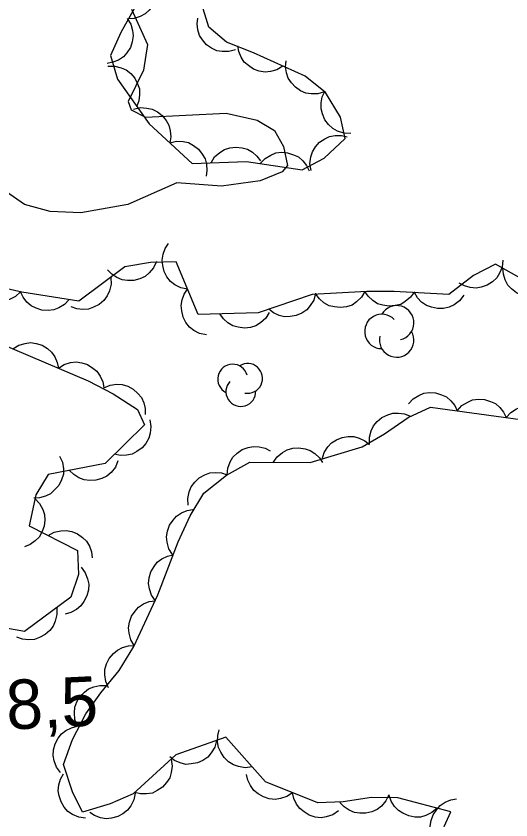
# Model space of a CAD drawing. Extents: x 336540 to 340074, y 5572036 to 5573747.
# Drawn here: x 337319.42 to 337349.47, y 5573455.83 to 5573504.68 of the extents above; entities that cross this region are included whole.
import ezdxf

# ---------------------------------------------------------------- set-up
doc = ezdxf.new("R2010")
doc.units = 0
for name, color, linetype in [('Niveau 2', 7, 'Continuous'), ('Niveau 3', 7, 'Continuous'), ('Niveau 44', 7, 'Continuous')]:
    doc.layers.add(name, color=color, linetype=linetype)

msp = doc.modelspace()

# ---------------------------------------------------------------- linework, layer by layer
at = {"layer": 'Niveau 2'}
msp.add_lwpolyline([(337326.43, 5573505.1), (337327.41, 5573502.95), (337327.15, 5573501.4), (337326.22, 5573499.49), (337326.41, 5573498.99), (337327.29, 5573498.54), (337332.17, 5573498.78), (337334.06, 5573498.36), (337335.12, 5573497.73), (337335.67, 5573496.76), (337335.91, 5573495.59), (337335.59, 5573495.22), (337334.25, 5573494.66), (337331.9, 5573494.34), (337329.18, 5573494.55), (337326.2, 5573493.22), (337323.36, 5573492.73), (337321.49, 5573492.81), (337319.94, 5573493.22), (337317.85, 5573494.66)], dxfattribs=at)
at = {"layer": 'Niveau 44'}
for points in [[(337327.71, 5573507.12), (337327.9, 5573506.75), (337327.97, 5573506.35), (337327.98, 5573506.02), (337327.89, 5573505.68), (337327.74, 5573505.34), (337327.5, 5573505.04), (337327.27, 5573504.81), (337326.96, 5573504.65), (337326.6, 5573504.54), (337326.25, 5573504.51)], [(337327.45, 5573506.66), (337325.79, 5573503.69), (337325.16, 5573502.28), (337325.57, 5573500.84), (337327.51, 5573498.14), (337330.11, 5573495.73), (337333.41, 5573495.85), (337336.8, 5573495.33), (337338.13, 5573496.04), (337339.41, 5573497.23), (337339.13, 5573498.54), (337338.21, 5573500.03), (337336.97, 5573501.03), (337333.83, 5573502.45), (337332.2, 5573503.09), (337331.12, 5573504), (337330.62, 5573505.66)], [(337326.17, 5573504.54), (337326.39, 5573504.19), (337326.5, 5573503.8), (337326.54, 5573503.47), (337326.48, 5573503.12), (337326.36, 5573502.77), (337326.15, 5573502.45), (337325.94, 5573502.2), (337325.64, 5573502.01), (337325.3, 5573501.87), (337324.95, 5573501.8)], [(337332.75, 5573502.63), (337332.34, 5573502.52), (337331.94, 5573502.52), (337331.61, 5573502.57), (337331.29, 5573502.72), (337330.99, 5573502.94), (337330.74, 5573503.23), (337330.56, 5573503.5), (337330.46, 5573503.84), (337330.41, 5573504.2), (337330.45, 5573504.56)], [(337335.62, 5573501.64), (337335.26, 5573501.42), (337334.87, 5573501.32), (337334.54, 5573501.28), (337334.19, 5573501.34), (337333.85, 5573501.46), (337333.53, 5573501.67), (337333.28, 5573501.88), (337333.09, 5573502.18), (337332.95, 5573502.52), (337332.89, 5573502.88)], [(337325, 5573501.63), (337325.42, 5573501.64), (337325.81, 5573501.54), (337326.11, 5573501.41), (337326.39, 5573501.19), (337326.63, 5573500.9), (337326.8, 5573500.56), (337326.91, 5573500.25), (337326.92, 5573499.9), (337326.88, 5573499.53), (337326.75, 5573499.2)], [(337338.15, 5573500.08), (337337.75, 5573499.96), (337337.34, 5573499.95), (337337.02, 5573500), (337336.7, 5573500.14), (337336.39, 5573500.35), (337336.14, 5573500.63), (337335.95, 5573500.9), (337335.84, 5573501.24), (337335.79, 5573501.6), (337335.82, 5573501.96)], [(337339.75, 5573497.54), (337339.33, 5573497.56), (337338.94, 5573497.69), (337338.65, 5573497.84), (337338.4, 5573498.09), (337338.17, 5573498.38), (337338.03, 5573498.74), (337337.94, 5573499.05), (337337.95, 5573499.4), (337338.02, 5573499.77), (337338.17, 5573500.09)], [(337326.56, 5573499.02), (337326.96, 5573499.12), (337327.37, 5573499.09), (337327.69, 5573499.03), (337328, 5573498.86), (337328.29, 5573498.63), (337328.53, 5573498.33), (337328.7, 5573498.05), (337328.78, 5573497.71), (337328.81, 5573497.34), (337328.76, 5573496.98)], [(337337.34, 5573495.3), (337337.27, 5573495.71), (337337.33, 5573496.12), (337337.42, 5573496.43), (337337.61, 5573496.73), (337337.85, 5573497.01), (337338.17, 5573497.22), (337338.46, 5573497.37), (337338.81, 5573497.42), (337339.18, 5573497.42), (337339.53, 5573497.34)], [(337328.76, 5573496.98), (337329.16, 5573497.08), (337329.57, 5573497.05), (337329.89, 5573496.99), (337330.2, 5573496.82), (337330.49, 5573496.6), (337330.73, 5573496.29), (337330.9, 5573496.01), (337330.98, 5573495.67), (337331.01, 5573495.3), (337330.96, 5573494.95)], [(337331.26, 5573495.77), (337331.48, 5573496.13), (337331.79, 5573496.39), (337332.07, 5573496.58), (337332.4, 5573496.68), (337332.77, 5573496.72), (337333.15, 5573496.67), (337333.47, 5573496.6), (337333.77, 5573496.41), (337334.05, 5573496.17), (337334.26, 5573495.88)], [(337334.25, 5573495.72), (337334.54, 5573496.03), (337334.89, 5573496.23), (337335.19, 5573496.36), (337335.54, 5573496.4), (337335.91, 5573496.37), (337336.27, 5573496.25), (337336.57, 5573496.12), (337336.83, 5573495.88), (337337.06, 5573495.59), (337337.22, 5573495.27)], [(337329.83, 5573488.08), (337329.42, 5573488.16), (337329.06, 5573488.35), (337328.8, 5573488.55), (337328.58, 5573488.83), (337328.41, 5573489.16), (337328.33, 5573489.53), (337328.29, 5573489.85), (337328.35, 5573490.2), (337328.48, 5573490.55), (337328.68, 5573490.85)], [(337348.99, 5573489.84), (337348.95, 5573489.42), (337348.78, 5573489.05), (337348.61, 5573488.77), (337348.35, 5573488.53), (337348.04, 5573488.33), (337347.67, 5573488.21), (337347.36, 5573488.15), (337347.01, 5573488.18), (337346.65, 5573488.28), (337346.33, 5573488.45)], [(337352.9, 5573487.16), (337348.54, 5573489.6), (337347.21, 5573488.91), (337345.7, 5573487.76), (337342.38, 5573487.94), (337340.72, 5573487.95), (337337.41, 5573487.76), (337334.12, 5573486.64), (337330.47, 5573486.54), (337329.14, 5573489.74), (337327.59, 5573489.7), (337326.03, 5573489.43), (337323.23, 5573487.36), (337319.76, 5573487.91), (337316.45, 5573488.64)], [(337327.94, 5573489.76), (337327.76, 5573489.38), (337327.5, 5573489.07), (337327.25, 5573488.86), (337326.93, 5573488.71), (337326.57, 5573488.61), (337326.19, 5573488.61), (337325.86, 5573488.65), (337325.54, 5573488.79), (337325.23, 5573488.99), (337324.98, 5573489.25)], [(337351.6, 5573487.89), (337351.23, 5573487.7), (337350.83, 5573487.63), (337350.5, 5573487.62), (337350.16, 5573487.7), (337349.82, 5573487.86), (337349.52, 5573488.1), (337349.29, 5573488.33), (337349.13, 5573488.64), (337349.02, 5573488.99), (337348.99, 5573489.35)], [(337319.69, 5573487.93), (337319.39, 5573487.64), (337319.02, 5573487.46), (337318.71, 5573487.35), (337318.36, 5573487.33), (337317.99, 5573487.38), (337317.64, 5573487.53), (337317.35, 5573487.68), (337317.11, 5573487.93), (337316.89, 5573488.24), (337316.76, 5573488.57)], [(337325.17, 5573488.8), (337325.19, 5573488.38), (337325.09, 5573487.99), (337324.96, 5573487.68), (337324.74, 5573487.4), (337324.47, 5573487.16), (337324.13, 5573486.99), (337323.82, 5573486.87), (337323.47, 5573486.85), (337323.1, 5573486.89), (337322.76, 5573487.01)], [(337322.65, 5573487.45), (337322.37, 5573487.15), (337322.02, 5573486.94), (337321.71, 5573486.82), (337321.36, 5573486.78), (337320.99, 5573486.81), (337320.63, 5573486.93), (337320.33, 5573487.07), (337320.07, 5573487.3), (337319.84, 5573487.6), (337319.69, 5573487.92)], [(337330.98, 5573485.31), (337330.57, 5573485.39), (337330.22, 5573485.58), (337329.95, 5573485.78), (337329.73, 5573486.06), (337329.56, 5573486.39), (337329.48, 5573486.76), (337329.44, 5573487.08), (337329.51, 5573487.43), (337329.63, 5573487.78), (337329.83, 5573488.08)], [(337340.61, 5573487.94), (337340.4, 5573487.59), (337340.1, 5573487.31), (337339.83, 5573487.12), (337339.49, 5573487.01), (337339.13, 5573486.96), (337338.75, 5573487), (337338.43, 5573487.07), (337338.12, 5573487.25), (337337.84, 5573487.49), (337337.62, 5573487.77)], [(337343.61, 5573487.93), (337343.38, 5573487.59), (337343.06, 5573487.33), (337342.78, 5573487.16), (337342.44, 5573487.08), (337342.07, 5573487.05), (337341.69, 5573487.11), (337341.38, 5573487.2), (337341.08, 5573487.4), (337340.81, 5573487.65), (337340.61, 5573487.95)], [(337346.61, 5573487.71), (337346.35, 5573487.38), (337346.02, 5573487.14), (337345.73, 5573486.98), (337345.39, 5573486.91), (337345.02, 5573486.9), (337344.65, 5573486.98), (337344.34, 5573487.09), (337344.05, 5573487.3), (337343.8, 5573487.56), (337343.61, 5573487.87)], [(337337.61, 5573487.83), (337337.5, 5573487.42), (337337.28, 5573487.08), (337337.07, 5573486.83), (337336.78, 5573486.63), (337336.44, 5573486.48), (337336.06, 5573486.42), (337335.73, 5573486.4), (337335.39, 5573486.49), (337335.05, 5573486.64), (337334.77, 5573486.86)], [(337334.8, 5573486.66), (337334.58, 5573486.31), (337334.27, 5573486.04), (337333.99, 5573485.86), (337333.66, 5573485.76), (337333.29, 5573485.72), (337332.91, 5573485.77), (337332.59, 5573485.85), (337332.29, 5573486.04), (337332.01, 5573486.28), (337331.8, 5573486.58)], [(337317.54, 5573485.17), (337323.79, 5573482.51), (337325.32, 5573481.72), (337326.79, 5573480.77), (337327.21, 5573479.83), (337324.83, 5573477.49), (337321.37, 5573476.82), (337320.61, 5573475.59), (337320.21, 5573473.7), (337323.16, 5573472.2), (337323.22, 5573470.74), (337322.75, 5573469.36), (337319.93, 5573467.28), (337316.64, 5573467.86)], [(337319.23, 5573484.45), (337319.58, 5573484.68), (337319.97, 5573484.79), (337320.3, 5573484.84), (337320.64, 5573484.79), (337321, 5573484.67), (337321.32, 5573484.47), (337321.57, 5573484.26), (337321.77, 5573483.97), (337321.92, 5573483.63), (337321.99, 5573483.28)], [(337321.99, 5573483.28), (337322.34, 5573483.5), (337322.73, 5573483.62), (337323.06, 5573483.66), (337323.41, 5573483.61), (337323.76, 5573483.5), (337324.08, 5573483.29), (337324.33, 5573483.09), (337324.53, 5573482.79), (337324.68, 5573482.46), (337324.75, 5573482.1)], [(337324.75, 5573482.09), (337325.13, 5573482.25), (337325.54, 5573482.3), (337325.87, 5573482.29), (337326.2, 5573482.18), (337326.53, 5573482.01), (337326.81, 5573481.75), (337327.03, 5573481.5), (337327.17, 5573481.18), (337327.26, 5573480.82), (337327.27, 5573480.46)], [(337343.25, 5573481.11), (337343.53, 5573481.42), (337343.88, 5573481.63), (337344.18, 5573481.76), (337344.53, 5573481.8), (337344.9, 5573481.78), (337345.26, 5573481.67), (337345.56, 5573481.54), (337345.83, 5573481.3), (337346.06, 5573481.02), (337346.22, 5573480.69)], [(337346.22, 5573480.69), (337346.5, 5573481.01), (337346.85, 5573481.22), (337347.15, 5573481.35), (337347.5, 5573481.39), (337347.87, 5573481.37), (337348.24, 5573481.26), (337348.54, 5573481.13), (337348.8, 5573480.89), (337349.03, 5573480.61), (337349.19, 5573480.28)], [(337345.04, 5573454.58), (337345.82, 5573456.32), (337342.61, 5573457.17), (337341.01, 5573457.19), (337339.28, 5573456.92), (337337.74, 5573456.87), (337334.56, 5573458.14), (337332.16, 5573460.85), (337329.13, 5573459.78), (337326.54, 5573457.41), (337325.13, 5573456.81), (337323.46, 5573456.3), (337322.84, 5573457.53), (337322.3, 5573459.2), (337322.84, 5573460.71), (337323.65, 5573462.27), (337324.56, 5573463.55), (337325.68, 5573464.9), (337326.58, 5573466.37), (337328.02, 5573469.5), (337329.27, 5573472.72), (337329.99, 5573474.31), (337330.82, 5573475.69), (337332.2, 5573476.77), (337333.61, 5573477.56), (337337.28, 5573477.54), (337340.44, 5573478.51), (337341.79, 5573479.29), (337343.23, 5573480.29), (337344.59, 5573480.92), (337351.54, 5573479.96)], [(337340.89, 5573478.66), (337340.88, 5573479.08), (337340.99, 5573479.47), (337341.13, 5573479.77), (337341.36, 5573480.04), (337341.64, 5573480.28), (337341.99, 5573480.44), (337342.3, 5573480.55), (337342.65, 5573480.55), (337343.01, 5573480.5), (337343.35, 5573480.37)], [(337349.19, 5573480.28), (337349.47, 5573480.59), (337349.82, 5573480.81), (337350.12, 5573480.94), (337350.47, 5573480.98), (337350.84, 5573480.96), (337351.21, 5573480.85), (337351.51, 5573480.72), (337351.77, 5573480.48), (337352.01, 5573480.2), (337352.17, 5573479.87)], [(337327.54, 5573480.15), (337327.61, 5573479.74), (337327.57, 5573479.34), (337327.49, 5573479.02), (337327.31, 5573478.71), (337327.07, 5573478.43), (337326.75, 5573478.21), (337326.47, 5573478.06), (337326.12, 5573477.99), (337325.75, 5573477.98), (337325.4, 5573478.05)], [(337338.01, 5573477.76), (337338.13, 5573478.16), (337338.36, 5573478.5), (337338.58, 5573478.75), (337338.88, 5573478.93), (337339.22, 5573479.07), (337339.6, 5573479.12), (337339.93, 5573479.13), (337340.26, 5573479.03), (337340.6, 5573478.87), (337340.88, 5573478.64)], [(337332.24, 5573476.79), (337332.28, 5573477.21), (337332.43, 5573477.59), (337332.59, 5573477.88), (337332.84, 5573478.12), (337333.15, 5573478.33), (337333.51, 5573478.46), (337333.83, 5573478.53), (337334.18, 5573478.51), (337334.54, 5573478.42), (337334.86, 5573478.26)], [(337335.04, 5573477.55), (337335.28, 5573477.9), (337335.6, 5573478.15), (337335.88, 5573478.32), (337336.22, 5573478.41), (337336.59, 5573478.44), (337336.97, 5573478.37), (337337.28, 5573478.28), (337337.57, 5573478.09), (337337.84, 5573477.83), (337338.04, 5573477.54)], [(337322.06, 5573477.94), (337322.24, 5573477.56), (337322.29, 5573477.16), (337322.29, 5573476.83), (337322.18, 5573476.49), (337322.02, 5573476.16), (337321.76, 5573475.88), (337321.52, 5573475.65), (337321.2, 5573475.51), (337320.85, 5573475.41), (337320.49, 5573475.39)], [(337325.61, 5573477.64), (337325.45, 5573477.26), (337325.19, 5573476.95), (337324.94, 5573476.72), (337324.63, 5573476.57), (337324.27, 5573476.47), (337323.89, 5573476.46), (337323.56, 5573476.49), (337323.24, 5573476.62), (337322.92, 5573476.82), (337322.67, 5573477.07)], [(337329.88, 5573474.95), (337329.85, 5573475.37), (337329.94, 5573475.77), (337330.06, 5573476.07), (337330.27, 5573476.36), (337330.54, 5573476.61), (337330.88, 5573476.79), (337331.18, 5573476.91), (337331.53, 5573476.94), (337331.9, 5573476.91), (337332.24, 5573476.8)], [(337320.56, 5573475.36), (337320.85, 5573475.06), (337321.04, 5573474.7), (337321.15, 5573474.39), (337321.16, 5573474.04), (337321.12, 5573473.67), (337320.98, 5573473.31), (337320.83, 5573473.02), (337320.58, 5573472.78), (337320.27, 5573472.56), (337319.94, 5573472.43)], [(337328.92, 5573471.95), (337328.7, 5573472.31), (337328.6, 5573472.7), (337328.56, 5573473.03), (337328.62, 5573473.38), (337328.74, 5573473.73), (337328.96, 5573474.04), (337329.17, 5573474.29), (337329.46, 5573474.48), (337329.81, 5573474.63), (337330.16, 5573474.69)], [(337321.37, 5573473.11), (337321.73, 5573473.31), (337322.13, 5573473.4), (337322.46, 5573473.42), (337322.81, 5573473.35), (337323.15, 5573473.21), (337323.46, 5573472.98), (337323.7, 5573472.76), (337323.87, 5573472.46), (337324, 5573472.11), (337324.04, 5573471.75)], [(337327.88, 5573469.14), (337327.64, 5573469.48), (337327.52, 5573469.87), (337327.46, 5573470.19), (337327.5, 5573470.54), (337327.6, 5573470.9), (337327.8, 5573471.23), (337327.99, 5573471.49), (337328.28, 5573471.69), (337328.61, 5573471.86), (337328.97, 5573471.94)], [(337323.37, 5573471.18), (337323.62, 5573470.85), (337323.76, 5573470.47), (337323.84, 5573470.15), (337323.81, 5573469.8), (337323.72, 5573469.44), (337323.54, 5573469.1), (337323.36, 5573468.83), (337323.08, 5573468.62), (337322.75, 5573468.44), (337322.4, 5573468.34)], [(337326.6, 5573466.42), (337326.39, 5573466.78), (337326.29, 5573467.17), (337326.25, 5573467.5), (337326.31, 5573467.85), (337326.43, 5573468.2), (337326.65, 5573468.51), (337326.86, 5573468.76), (337327.16, 5573468.95), (337327.5, 5573469.09), (337327.86, 5573469.15)], [(337321.89, 5573468.72), (337321.9, 5573468.31), (337321.8, 5573467.91), (337321.68, 5573467.61), (337321.46, 5573467.33), (337321.18, 5573467.09), (337320.84, 5573466.92), (337320.53, 5573466.8), (337320.18, 5573466.78), (337319.81, 5573466.82), (337319.47, 5573466.94)], [(337325.04, 5573463.86), (337324.87, 5573464.24), (337324.82, 5573464.64), (337324.82, 5573464.97), (337324.92, 5573465.31), (337325.08, 5573465.64), (337325.34, 5573465.93), (337325.57, 5573466.15), (337325.89, 5573466.3), (337326.25, 5573466.4), (337326.61, 5573466.42)], [(337323.13, 5573461.54), (337322.99, 5573461.93), (337322.96, 5573462.34), (337322.98, 5573462.67), (337323.11, 5573463), (337323.29, 5573463.32), (337323.57, 5573463.59), (337323.82, 5573463.79), (337324.15, 5573463.92), (337324.51, 5573463.99), (337324.87, 5573463.99)], [(337322.12, 5573458.7), (337321.87, 5573459.04), (337321.74, 5573459.42), (337321.67, 5573459.74), (337321.7, 5573460.09), (337321.8, 5573460.45), (337321.98, 5573460.79), (337322.17, 5573461.05), (337322.45, 5573461.26), (337322.78, 5573461.43), (337323.13, 5573461.52)], [(337333.75, 5573459.06), (337333.33, 5573459), (337332.93, 5573459.07), (337332.62, 5573459.17), (337332.33, 5573459.36), (337332.06, 5573459.61), (337331.85, 5573459.94), (337331.71, 5573460.23), (337331.66, 5573460.58), (337331.67, 5573460.95), (337331.76, 5573461.3)], [(337331.59, 5573460.65), (337331.49, 5573460.25), (337331.27, 5573459.9), (337331.06, 5573459.64), (337330.77, 5573459.44), (337330.44, 5573459.29), (337330.06, 5573459.23), (337329.73, 5573459.2), (337329.39, 5573459.29), (337329.05, 5573459.44), (337328.76, 5573459.65)], [(337328.84, 5573459.52), (337328.9, 5573459.1), (337328.84, 5573458.7), (337328.75, 5573458.38), (337328.56, 5573458.09), (337328.31, 5573457.82), (337327.99, 5573457.61), (337327.7, 5573457.46), (337327.35, 5573457.41), (337326.98, 5573457.41), (337326.63, 5573457.49)], [(337323.64, 5573455.94), (337323.23, 5573456), (337322.85, 5573456.16), (337322.57, 5573456.34), (337322.34, 5573456.6), (337322.15, 5573456.92), (337322.03, 5573457.28), (337321.97, 5573457.6), (337322.01, 5573457.95), (337322.11, 5573458.31), (337322.29, 5573458.62)], [(337336.21, 5573457.48), (337335.86, 5573457.25), (337335.48, 5573457.13), (337335.15, 5573457.07), (337334.8, 5573457.11), (337334.45, 5573457.22), (337334.12, 5573457.42), (337333.86, 5573457.62), (337333.66, 5573457.91), (337333.5, 5573458.24), (337333.42, 5573458.59)], [(337326.65, 5573457.46), (337326.57, 5573457.05), (337326.38, 5573456.69), (337326.19, 5573456.42), (337325.91, 5573456.2), (337325.59, 5573456.03), (337325.21, 5573455.94), (337324.89, 5573455.9), (337324.54, 5573455.96), (337324.19, 5573456.09), (337323.89, 5573456.28)], [(337339, 5573456.37), (337338.65, 5573456.13), (337338.26, 5573456.01), (337337.94, 5573455.96), (337337.59, 5573456), (337337.23, 5573456.11), (337336.91, 5573456.31), (337336.65, 5573456.51), (337336.45, 5573456.79), (337336.29, 5573457.13), (337336.21, 5573457.48)], [(337342.06, 5573457.35), (337341.88, 5573456.98), (337341.61, 5573456.67), (337341.36, 5573456.46), (337341.03, 5573456.32), (337340.67, 5573456.23), (337340.29, 5573456.24), (337339.97, 5573456.27), (337339.65, 5573456.42), (337339.34, 5573456.63), (337339.09, 5573456.89)], [(337344.99, 5573456.54), (337344.67, 5573456.27), (337344.3, 5573456.1), (337343.99, 5573456), (337343.63, 5573456), (337343.27, 5573456.07), (337342.92, 5573456.23), (337342.64, 5573456.39), (337342.41, 5573456.65), (337342.21, 5573456.97), (337342.09, 5573457.31)], [(337344.94, 5573454.37), (337344.72, 5573454.72), (337344.62, 5573455.12), (337344.58, 5573455.44), (337344.64, 5573455.79), (337344.76, 5573456.14), (337344.97, 5573456.46), (337345.18, 5573456.71), (337345.48, 5573456.9), (337345.82, 5573457.04), (337346.17, 5573457.1)]]:
    msp.add_lwpolyline(points, dxfattribs=at)
for centre, radius, start, end in [((337342.537, 5573486.037), 1.046, 282.2692, 149.7263), ((337341.637, 5573485.514), 1.046, 44.1154, 269.804), ((337342.537, 5573484.991), 1.046, 166.9369, 29.6212), ((337332.577, 5573482.613), 0.906, 15.2468, 242.7039), ((337333.482, 5573482.66), 0.906, 259.9145, 122.5989), ((337333.07, 5573481.859), 0.906, 137.093, 2.7816)]:
    msp.add_arc(centre, radius, start, end, dxfattribs=at)

# ---------------------------------------------------------------- texts
at = {"layer": 'Niveau 3'}
msp.add_text('8,5    ', height=3, rotation=2.7712, dxfattribs=at).set_placement((337318.88, 5573461.31))

doc.saveas('drawing.dxf')
